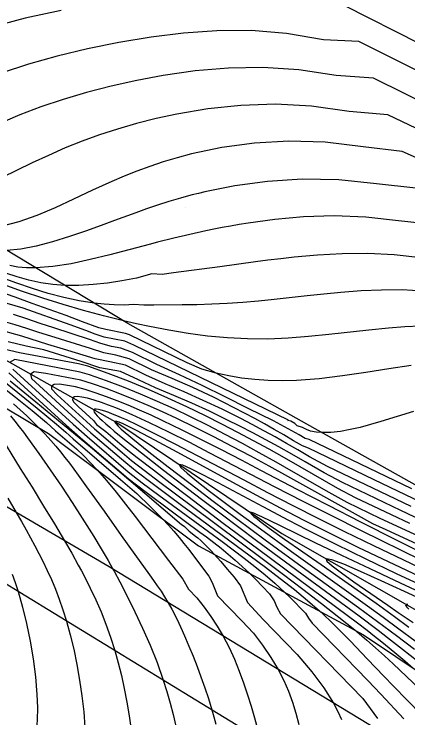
# Model space of a CAD drawing. Extents: x 2356077 to 2359823, y 225951 to 227822.
# Drawn here: x 2356759.1 to 2356788.9, y 227222.4 to 227275.5 of the extents above; entities that cross this region are included whole.
import ezdxf

# ---------------------------------------------------------------- set-up
doc = ezdxf.new("R2010")
doc.units = 0
for name, color, linetype in [('DTM Contours Major', 7, 'Continuous'), ('DTM Contours Minor', 7, 'Continuous'), ('Exist Roads EOP', 7, 'Continuous'), ('PH Exist DTM Breakline', 7, 'Continuous'), ('PH Exist DTM Point', 7, 'Continuous')]:
    doc.layers.add(name, color=color, linetype=linetype)

msp = doc.modelspace()

# ---------------------------------------------------------------- linework, layer by layer
at = {"layer": 'DTM Contours Major'}
for points in [[(2356791.041, 227268.338), (2356786.26, 227270.688), (2356783.451, 227270.885), (2356780.623, 227271.33), (2356777.905, 227271.506), (2356775.293, 227271.461), (2356772.783, 227271.241), (2356770.37, 227270.893), (2356768.366, 227270.522), (2356766.436, 227270.096), (2356764.584, 227269.618), (2356762.814, 227269.092), (2356761.13, 227268.524), (2356759.538, 227267.917), (2356758.424, 227267.449)], [(2356789.831, 227257.115), (2356787.809, 227257.357), (2356785.825, 227257.453), (2356783.895, 227257.433), (2356782.039, 227257.328), (2356780.273, 227257.166), (2356779.263, 227257.054), (2356778.287, 227256.935), (2356777.342, 227256.812), (2356774.642, 227256.443), (2356771.155, 227255.983), (2356770.289, 227255.861), (2356769.517, 227255.914), (2356768.352, 227255.592), (2356767.241, 227255.377), (2356766.149, 227255.218), (2356765.065, 227255.094), (2356763.994, 227255.024), (2356762.941, 227255.025), (2356762.019, 227255.098), (2356761.115, 227255.236), (2356760.224, 227255.431), (2356759.345, 227255.676), (2356758.475, 227255.964)], [(2356789.162, 227239.661), (2356781.398, 227243.381), (2356781.104, 227243.481), (2356780.634, 227243.748), (2356778.704, 227244.794), (2356776.781, 227245.728), (2356775.048, 227246.625), (2356773.318, 227247.481), (2356771.607, 227248.285), (2356769.896, 227249.069), (2356768.046, 227249.966), (2356767.162, 227250.294), (2356766.456, 227250.428), (2356765.661, 227250.654), (2356764.807, 227250.941), (2356762.103, 227251.822), (2356761.082, 227252.158), (2356760.059, 227252.505), (2356759.047, 227252.831)], [(2356800.07, 227231.291), (2356788.022, 227236.85), (2356786.772, 227237.431), (2356784.26, 227238.635), (2356782.909, 227239.384), (2356780.208, 227240.937), (2356778.915, 227241.672), (2356777.631, 227242.39), (2356776.35, 227243.091), (2356775.063, 227243.777), (2356773.761, 227244.449), (2356772.436, 227245.106), (2356771.194, 227245.699), (2356769.931, 227246.274), (2356768.655, 227246.827), (2356767.372, 227247.35), (2356766.088, 227247.839), (2356764.809, 227248.288), (2356764.089, 227248.486), (2356759.149, 227249.427), (2356758.752, 227249.218)], [(2356759.017, 227248.706), (2356763.559, 227244.552), (2356764.617, 227243.622), (2356767.732, 227240.955), (2356768.786, 227240.125), (2356770.042, 227239.189), (2356771.725, 227237.95), (2356774.814, 227235.69), (2356775.663, 227235.059), (2356776.487, 227234.434), (2356777.287, 227233.808), (2356778.061, 227233.175), (2356778.811, 227232.529), (2356779.535, 227231.864), (2356779.934, 227231.477), (2356780.328, 227231.081), (2356780.719, 227230.677), (2356781.11, 227230.265), (2356781.343, 227229.904), (2356781.618, 227229.526), (2356785.838, 227225.173), (2356786.802, 227224.157), (2356788.542, 227222.295)], [(2356759.049, 227246.101), (2356760.07, 227245.174), (2356760.98, 227244.286), (2356761.449, 227243.794), (2356761.884, 227243.312), (2356762.251, 227242.884), (2356762.603, 227242.457), (2356762.944, 227242.029), (2356763.277, 227241.596), (2356763.938, 227240.708), (2356764.585, 227239.816), (2356765.9, 227237.971), (2356767.19, 227236.148), (2356768.232, 227234.692), (2356769.344, 227233.159), (2356769.637, 227232.749), (2356769.923, 227232.339), (2356770.203, 227231.923), (2356770.475, 227231.498), (2356770.739, 227231.059), (2356771.017, 227230.561), (2356771.287, 227230.043), (2356771.55, 227229.505), (2356771.808, 227228.95), (2356772.06, 227228.377), (2356772.31, 227227.789), (2356772.621, 227227.03), (2356772.927, 227226.25), (2356773.224, 227225.451), (2356773.51, 227224.638), (2356773.782, 227223.811), (2356774.038, 227222.974), (2356774.193, 227222.428), (2356774.341, 227221.877)], [(2356789.695, 227233.058), (2356787.396, 227234.139), (2356785.103, 227235.242), (2356782.833, 227236.363), (2356781.028, 227237.277), (2356779.234, 227238.208), (2356777.433, 227239.162), (2356775.348, 227240.287), (2356771.414, 227242.436), (2356769.73, 227243.347), (2356768.343, 227244.076), (2356767.337, 227244.565), (2356767.034, 227244.691), (2356766.863, 227244.746), (2356766.779, 227244.761), (2356766.75, 227244.759), (2356766.729, 227244.753), (2356766.717, 227244.74), (2356766.714, 227244.723), (2356766.718, 227244.701), (2356766.75, 227244.643), (2356766.81, 227244.565), (2356766.97, 227244.396), (2356767.201, 227244.178), (2356768.069, 227243.436), (2356769.28, 227242.463), (2356770.752, 227241.317), (2356772.403, 227240.058), (2356774.149, 227238.743), (2356775.909, 227237.43), (2356778.083, 227235.824), (2356781.155, 227233.576), (2356785.127, 227230.694), (2356787.052, 227229.283), (2356788.003, 227228.575), (2356789.351, 227227.556)]]:
    msp.add_lwpolyline(points, dxfattribs=at)
at = {"layer": 'DTM Contours Minor'}
for points in [[(2356850.472, 227243.533), (2356847.506, 227244.756), (2356846.198, 227245.293), (2356845.283, 227245.656), (2356844.358, 227246.006), (2356843.565, 227246.291), (2356842.654, 227246.607), (2356841.163, 227247.107), (2356838.485, 227247.994), (2356835.361, 227249.067), (2356831.847, 227250.364), (2356827.997, 227251.923), (2356823.856, 227253.757), (2356819.52, 227255.501), (2356813.634, 227259.243), (2356807.616, 227263.005), (2356801.552, 227266.749), (2356795.578, 227270.267), (2356789.815, 227273.276), (2356784.05, 227276.192)], [(2356762.654, 227275.806), (2356759.936, 227275.219), (2356757.395, 227274.553)], [(2356790.431, 227270.811), (2356785.163, 227273.455), (2356782.485, 227273.601), (2356779.694, 227274.079), (2356777.01, 227274.291), (2356774.418, 227274.284), (2356771.903, 227274.103), (2356769.448, 227273.794), (2356767.014, 227273.392), (2356764.645, 227272.913), (2356762.363, 227272.363), (2356760.186, 227271.749), (2356758.135, 227271.077)], [(2356791.635, 227265.884), (2356787.34, 227267.92), (2356784.431, 227268.182), (2356781.58, 227268.591), (2356778.842, 227268.728), (2356776.223, 227268.64), (2356773.735, 227268.374), (2356771.386, 227267.975), (2356769.83, 227267.64), (2356768.342, 227267.266), (2356766.917, 227266.854), (2356765.55, 227266.408), (2356764.237, 227265.929), (2356762.972, 227265.421), (2356761.696, 227264.862), (2356760.467, 227264.29), (2356758.148, 227263.171)], [(2356792.236, 227263.459), (2356788.42, 227265.151), (2356785.468, 227265.496), (2356782.616, 227265.857), (2356779.872, 227265.942), (2356777.258, 227265.795), (2356774.795, 227265.457), (2356772.505, 227264.973), (2356771.412, 227264.684), (2356770.364, 227264.37), (2356769.353, 227264.033), (2356768.374, 227263.673), (2356767.422, 227263.292), (2356766.488, 227262.893), (2356765.03, 227262.227), (2356763.602, 227261.552), (2356762.198, 227260.905), (2356760.816, 227260.321), (2356759.451, 227259.835), (2356758.099, 227259.484)], [(2356789.47, 227262.379), (2356786.497, 227262.708), (2356783.639, 227263.018), (2356780.877, 227263.067), (2356778.244, 227262.9), (2356775.777, 227262.565), (2356773.509, 227262.108), (2356773.032, 227261.993), (2356772.566, 227261.876), (2356772.11, 227261.754), (2356771.664, 227261.629), (2356770.794, 227261.371), (2356769.941, 227261.098), (2356769.109, 227260.816), (2356768.292, 227260.526), (2356766.68, 227259.934), (2356765.873, 227259.636), (2356764.576, 227259.166), (2356763.279, 227258.723), (2356762.004, 227258.33), (2356760.773, 227258.01), (2356759.607, 227257.787), (2356758.527, 227257.683)], [(2356790.709, 227259.63), (2356788.144, 227259.907), (2356785.677, 227260.198), (2356783.28, 227260.286), (2356780.981, 227260.212), (2356778.808, 227260.018), (2356776.789, 227259.744), (2356776.116, 227259.635), (2356775.463, 227259.521), (2356774.826, 227259.403), (2356774.203, 227259.28), (2356773.59, 227259.154), (2356772.376, 227258.887), (2356771.161, 227258.602), (2356769.934, 227258.297), (2356769.309, 227258.135), (2356766.347, 227257.349), (2356764.858, 227256.982), (2356763.406, 227256.673), (2356762.021, 227256.453), (2356760.734, 227256.354), (2356760.043, 227256.362), (2356759.387, 227256.417), (2356758.779, 227256.544)], [(2356790, 227254.609), (2356788.428, 227254.691), (2356786.865, 227254.689), (2356785.317, 227254.62), (2356783.79, 227254.504), (2356782.503, 227254.38), (2356781.235, 227254.242), (2356778.764, 227253.962), (2356777.561, 227253.838), (2356776.38, 227253.735), (2356775.203, 227253.659), (2356774.05, 227253.609), (2356772.92, 227253.578), (2356771.812, 227253.561), (2356769.667, 227253.543), (2356768.906, 227253.549), (2356768.135, 227253.592), (2356767.421, 227253.541), (2356766.673, 227253.566), (2356765.917, 227253.616), (2356765.149, 227253.697), (2356764.014, 227253.875), (2356762.852, 227254.123), (2356761.673, 227254.431), (2356760.485, 227254.791), (2356759.297, 227255.194), (2356758.121, 227255.632)], [(2356789.811, 227251.962), (2356788.617, 227251.907), (2356787.4, 227251.814), (2356785.916, 227251.666), (2356782.876, 227251.322), (2356781.338, 227251.165), (2356779.801, 227251.046), (2356778.273, 227250.983), (2356776.739, 227250.992), (2356775.224, 227251.072), (2356773.727, 227251.213), (2356772.248, 227251.409), (2356770.785, 227251.651), (2356769.339, 227251.93), (2356768.351, 227252.14), (2356767.356, 227252.368), (2356765.863, 227252.737), (2356764.339, 227253.145), (2356762.8, 227253.59), (2356761.264, 227254.068), (2356759.747, 227254.575), (2356758.264, 227255.108)], [(2356789.111, 227248.978), (2356787.421, 227248.722), (2356785.676, 227248.451), (2356783.907, 227248.196), (2356782.148, 227247.99), (2356780.429, 227247.862), (2356779.355, 227247.835), (2356778.309, 227247.855), (2356777.29, 227247.922), (2356776.296, 227248.035), (2356775.327, 227248.196), (2356774.379, 227248.405), (2356773.28, 227248.714), (2356772.189, 227249.175), (2356767.826, 227251.293), (2356767.522, 227251.409), (2356766.024, 227251.695), (2356765.492, 227251.836), (2356764.276, 227252.296), (2356763.029, 227252.752), (2356760.472, 227253.677), (2356759.177, 227254.158), (2356757.774, 227254.625)], [(2356789.291, 227245.518), (2356786.823, 227244.756), (2356786.028, 227244.522), (2356785.251, 227244.312), (2356784.493, 227244.137), (2356783.755, 227244.007), (2356783.04, 227243.933), (2356782.348, 227243.926), (2356781.926, 227243.959), (2356781.51, 227244.021), (2356781.2, 227244.151), (2356780.902, 227244.294), (2356780.485, 227244.415), (2356780.323, 227244.599), (2356780.01, 227244.769), (2356779.778, 227244.822), (2356779.834, 227244.855), (2356768.149, 227250.526), (2356767.468, 227250.828), (2356765.904, 227251.125), (2356765.219, 227251.353), (2356764.518, 227251.618), (2356763.335, 227252.051), (2356759.795, 227253.314), (2356758.584, 227253.68)], [(2356791.635, 227237.805), (2356786.317, 227240.349), (2356781.34, 227242.734), (2356780.893, 227242.923), (2356780.218, 227243.303), (2356779.487, 227243.734), (2356778.755, 227244.157), (2356778.022, 227244.572), (2356777.283, 227244.98), (2356775.741, 227245.798), (2356774.18, 227246.58), (2356772.61, 227247.321), (2356771.045, 227248.014), (2356769.493, 227248.655), (2356767.793, 227249.479), (2356766.787, 227249.773), (2356765.889, 227249.944), (2356764.873, 227250.265), (2356761.873, 227251.194), (2356760.972, 227251.483), (2356760.072, 227251.783), (2356759.186, 227252.07), (2356757.564, 227252.516)], [(2356789.098, 227238.342), (2356782.795, 227241.362), (2356781.435, 227242.094), (2356780.554, 227242.604), (2356779.684, 227243.101), (2356778.821, 227243.585), (2356777.962, 227244.057), (2356777.101, 227244.518), (2356776.236, 227244.969), (2356774.826, 227245.674), (2356773.398, 227246.352), (2356771.957, 227246.997), (2356770.51, 227247.606), (2356769.046, 227248.261), (2356767.52, 227249.002), (2356766.346, 227249.264), (2356765.215, 227249.485), (2356762.833, 227250.213), (2356761.646, 227250.581), (2356759.678, 227251.213), (2356757.675, 227251.763)], [(2356789.867, 227237.31), (2356788.337, 227238.031), (2356783.927, 227240.144), (2356782.544, 227240.882), (2356781.102, 227241.708), (2356780.093, 227242.278), (2356779.101, 227242.831), (2356778.119, 227243.367), (2356777.142, 227243.888), (2356776.164, 227244.396), (2356775.18, 227244.89), (2356773.865, 227245.524), (2356772.53, 227246.136), (2356771.174, 227246.726), (2356769.797, 227247.292), (2356768.507, 227247.913), (2356767.139, 227248.521), (2356765.578, 227248.821), (2356764.164, 227249.278), (2356761.342, 227250.172), (2356760.024, 227250.445), (2356758.642, 227250.775)], [(2356789.003, 227237.053), (2356787.62, 227237.699), (2356784.91, 227238.998), (2356783.569, 227239.698), (2356780.72, 227241.334), (2356779.544, 227242.001), (2356778.374, 227242.656), (2356777.199, 227243.3), (2356776.013, 227243.935), (2356774.805, 227244.562), (2356773.566, 227245.185), (2356772.165, 227245.863), (2356770.722, 227246.529), (2356769.245, 227247.175), (2356767.739, 227247.795), (2356766.213, 227248.381), (2356764.671, 227248.925), (2356763.96, 227249.103), (2356759.516, 227249.95), (2356757.642, 227250.371)], [(2356757.654, 227248.33), (2356759.371, 227246.948), (2356760.834, 227245.755), (2356762.294, 227244.55), (2356763.009, 227243.949), (2356763.576, 227243.432), (2356767.151, 227240.37), (2356768.367, 227239.316), (2356769.39, 227238.343), (2356770.315, 227237.405), (2356770.758, 227236.925), (2356771.172, 227236.456), (2356771.563, 227235.994), (2356771.935, 227235.537), (2356772.295, 227235.081), (2356773.036, 227234.111), (2356773.822, 227233.065), (2356774.062, 227232.583), (2356774.481, 227231.585), (2356776.303, 227229.704), (2356777.19, 227228.76), (2356777.875, 227227.843), (2356778.509, 227226.922), (2356779.068, 227226.003), (2356779.492, 227225.185), (2356779.848, 227224.367), (2356780.148, 227223.545), (2356780.403, 227222.714), (2356780.626, 227221.867)], [(2356758.703, 227248.432), (2356763.036, 227244.469), (2356764.3, 227243.363), (2356767.71, 227240.443), (2356769.076, 227239.413), (2356770.982, 227238), (2356773.147, 227236.4), (2356773.638, 227236.03), (2356774.197, 227235.602), (2356774.74, 227235.174), (2356775.274, 227234.738), (2356775.805, 227234.284), (2356776.339, 227233.806), (2356776.883, 227233.293), (2356777.376, 227232.805), (2356777.884, 227232.285), (2356778.408, 227231.734), (2356778.741, 227231.213), (2356778.946, 227230.726), (2356779.239, 227230.212), (2356785.442, 227223.813), (2356786.559, 227222.321)], [(2356797.512, 227231.815), (2356787.218, 227236.565), (2356786.21, 227237.019), (2356782.283, 227239.216), (2356779.778, 227240.604), (2356778.375, 227241.374), (2356776.978, 227242.132), (2356775.584, 227242.874), (2356774.191, 227243.598), (2356772.795, 227244.301), (2356771.393, 227244.981), (2356770.314, 227245.484), (2356769.234, 227245.967), (2356768.16, 227246.426), (2356767.097, 227246.856), (2356766.05, 227247.253), (2356765.024, 227247.611), (2356764.133, 227247.885), (2356761.489, 227248.389), (2356760.627, 227248.496), (2356760.345, 227248.322), (2356760.411, 227247.993), (2356764.063, 227244.653), (2356764.902, 227243.909), (2356767.534, 227241.655), (2356768.392, 227240.946), (2356769.531, 227240.087), (2356771.639, 227238.516), (2356776.946, 227234.601), (2356778.101, 227233.736), (2356779.216, 227232.884), (2356780.278, 227232.048), (2356781.273, 227231.231), (2356782.187, 227230.436), (2356782.491, 227230.158), (2356783.071, 227229.61), (2356783.623, 227229.066), (2356784.526, 227228.148), (2356785.786, 227226.832), (2356787.071, 227225.48), (2356787.735, 227224.788), (2356789.912, 227222.555)], [(2356758.81, 227247.83), (2356760.738, 227246.251), (2356765.037, 227242.704), (2356766.384, 227241.557), (2356771.744, 227236.966), (2356771.87, 227236.883), (2356771.979, 227236.823), (2356772.342, 227236.457), (2356772.813, 227236.089), (2356772.992, 227235.955), (2356773.207, 227235.768), (2356773.462, 227235.519), (2356773.717, 227235.263), (2356773.972, 227234.998), (2356774.23, 227234.721), (2356774.712, 227234.185), (2356775.211, 227233.607), (2356775.728, 227232.991), (2356776.214, 227232.345), (2356776.748, 227231.073), (2356777.927, 227229.797), (2356780.494, 227227.149), (2356781.611, 227225.85), (2356782.501, 227224.624), (2356783.233, 227223.476), (2356783.573, 227222.846), (2356783.85, 227222.246)], [(2356758.277, 227247.324), (2356759.202, 227246.589), (2356760.463, 227245.574), (2356761.562, 227244.672), (2356762.233, 227244.059), (2356762.764, 227243.597), (2356763.827, 227242.686), (2356764.34, 227242.188), (2356764.854, 227241.665), (2356765.371, 227241.109), (2356766.085, 227240.291), (2356766.806, 227239.418), (2356767.529, 227238.505), (2356768.249, 227237.571), (2356770.768, 227234.24), (2356771.851, 227232.834), (2356772.283, 227232.083), (2356772.92, 227231.426), (2356773.466, 227230.732), (2356773.974, 227230.018), (2356774.455, 227229.287), (2356774.903, 227228.531), (2356775.35, 227227.674), (2356775.754, 227226.791), (2356776.118, 227225.895), (2356776.447, 227224.995), (2356776.744, 227224.104), (2356777.013, 227223.234), (2356777.262, 227222.374), (2356777.489, 227221.544)], [(2356793.602, 227232.966), (2356785.301, 227237.153), (2356782.854, 227238.4), (2356780.494, 227239.617), (2356777.8, 227241.024), (2356776.278, 227241.823), (2356774.768, 227242.609), (2356773.274, 227243.375), (2356771.8, 227244.111), (2356770.35, 227244.809), (2356769.458, 227245.222), (2356768.582, 227245.614), (2356767.726, 227245.981), (2356766.892, 227246.32), (2356766.087, 227246.629), (2356765.313, 227246.903), (2356764.479, 227247.169), (2356763.746, 227247.367), (2356763.148, 227247.481), (2356762.523, 227247.578), (2356762.141, 227247.551), (2356761.938, 227247.427), (2356761.926, 227247.219), (2356762.35, 227246.78), (2356764.56, 227244.759), (2356765.178, 227244.204), (2356767.266, 227242.415), (2356767.973, 227241.815), (2356768.928, 227241.083), (2356770.119, 227240.178), (2356772.584, 227238.325), (2356777.95, 227234.327), (2356779.461, 227233.197), (2356780.932, 227232.086), (2356782.335, 227231.008), (2356783.647, 227229.977), (2356784.839, 227229.007), (2356784.996, 227228.876), (2356785.748, 227228.236), (2356786.423, 227227.645), (2356787.083, 227227.05), (2356787.746, 227226.439), (2356788.749, 227225.495), (2356789.786, 227224.497)], [(2356789.854, 227234.278), (2356785.35, 227236.499), (2356783.113, 227237.614), (2356780.951, 227238.707), (2356778.818, 227239.803), (2356773.902, 227242.37), (2356772.321, 227243.184), (2356770.796, 227243.95), (2356769.343, 227244.653), (2356768.667, 227244.967), (2356768.015, 227245.261), (2356767.389, 227245.532), (2356766.793, 227245.778), (2356766.228, 227245.998), (2356765.698, 227246.191), (2356765.142, 227246.373), (2356764.647, 227246.511), (2356764.225, 227246.601), (2356763.89, 227246.638), (2356763.655, 227246.616), (2356763.531, 227246.531), (2356763.524, 227246.394), (2356763.614, 227246.204), (2356763.948, 227245.881), (2356765.099, 227244.828), (2356765.339, 227244.535), (2356766.029, 227244.005), (2356767.089, 227243.097), (2356767.695, 227242.593), (2356768.406, 227242.036), (2356769.624, 227241.093), (2356770.901, 227240.114), (2356772.219, 227239.111), (2356774.912, 227237.082), (2356777.583, 227235.089), (2356783.492, 227230.705), (2356785.05, 227229.535), (2356785.778, 227228.979), (2356786.335, 227228.545), (2356786.89, 227228.104), (2356787.453, 227227.65), (2356788.029, 227227.174), (2356788.63, 227226.669), (2356789.262, 227226.128)], [(2356793.086, 227232.098), (2356786.276, 227235.367), (2356784.104, 227236.424), (2356782.127, 227237.403), (2356780.193, 227238.379), (2356778.267, 227239.37), (2356776.474, 227240.309), (2356772.963, 227242.162), (2356771.316, 227243.024), (2356769.787, 227243.807), (2356768.414, 227244.484), (2356767.593, 227244.869), (2356767.218, 227245.037), (2356766.868, 227245.187), (2356766.545, 227245.32), (2356766.249, 227245.434), (2356765.947, 227245.54), (2356765.686, 227245.619), (2356765.47, 227245.669), (2356765.302, 227245.69), (2356765.185, 227245.679), (2356765.124, 227245.636), (2356765.119, 227245.565), (2356765.162, 227245.467), (2356765.249, 227245.341), (2356765.379, 227245.191), (2356765.548, 227245.016), (2356765.754, 227244.82), (2356766.021, 227244.578), (2356766.327, 227244.313), (2356766.669, 227244.024), (2356767.454, 227243.381), (2356767.893, 227243.029), (2356769.072, 227242.099), (2356770.381, 227241.084), (2356771.786, 227240.008), (2356773.253, 227238.895), (2356774.747, 227237.769), (2356777.427, 227235.769), (2356780.84, 227233.248), (2356785.167, 227230.063), (2356786.601, 227228.99), (2356787.322, 227228.443), (2356788.463, 227227.563), (2356789.617, 227226.655)], [(2356758.838, 227245.178), (2356759.165, 227244.775), (2356759.488, 227244.363), (2356759.807, 227243.944), (2356760.125, 227243.517), (2356760.982, 227242.332), (2356761.837, 227241.109), (2356762.676, 227239.872), (2356763.486, 227238.644), (2356764.253, 227237.451), (2356765.115, 227236.072), (2356765.691, 227235.12), (2356766.198, 227234.252), (2356766.574, 227233.587), (2356766.657, 227233.436), (2356767.088, 227232.643), (2356767.655, 227231.555), (2356768.235, 227230.383), (2356768.813, 227229.145), (2356769.373, 227227.859), (2356769.9, 227226.541), (2356770.377, 227225.208), (2356770.654, 227224.345), (2356770.905, 227223.48), (2356771.13, 227222.613), (2356771.331, 227221.74)], [(2356757.835, 227243.978), (2356759.57, 227241.21), (2356760.457, 227239.78), (2356761.324, 227238.368), (2356762.148, 227237.01), (2356762.902, 227235.741), (2356763.452, 227234.794), (2356763.953, 227233.901), (2356764.189, 227233.466), (2356764.418, 227233.034), (2356764.859, 227232.166), (2356765.278, 227231.286), (2356765.673, 227230.382), (2356766.045, 227229.447), (2356766.393, 227228.47), (2356766.717, 227227.442), (2356766.973, 227226.522), (2356767.21, 227225.564), (2356767.427, 227224.573), (2356767.622, 227223.555), (2356767.794, 227222.516), (2356767.941, 227221.461)], [(2356790.329, 227232.157), (2356788.01, 227233.246), (2356785.7, 227234.352), (2356783.427, 227235.466), (2356781.217, 227236.578), (2356779.87, 227237.272), (2356777.921, 227238.296), (2356774.516, 227240.121), (2356773.367, 227240.729), (2356772.455, 227241.189), (2356771.84, 227241.46), (2356771.58, 227241.499), (2356771.709, 227241.286), (2356772.176, 227240.852), (2356772.919, 227240.239), (2356773.875, 227239.49), (2356774.985, 227238.647), (2356776.184, 227237.753), (2356777.713, 227236.631), (2356780.052, 227234.94), (2356784.577, 227231.711), (2356785.798, 227230.835), (2356787.001, 227229.964), (2356788.181, 227229.099), (2356789.415, 227228.18)], [(2356758.633, 227238.962), (2356759.269, 227237.867), (2356759.652, 227237.199), (2356760.012, 227236.562), (2356760.351, 227235.951), (2356760.673, 227235.357), (2356760.979, 227234.773), (2356761.272, 227234.192), (2356761.603, 227233.505), (2356761.921, 227232.804), (2356762.225, 227232.079), (2356762.516, 227231.323), (2356762.793, 227230.524), (2356763.057, 227229.676), (2356763.341, 227228.64), (2356763.605, 227227.542), (2356763.843, 227226.396), (2356764.051, 227225.217), (2356764.227, 227224.019), (2356764.366, 227222.817), (2356764.459, 227221.668)], [(2356790.627, 227231.452), (2356788.288, 227232.542), (2356786.016, 227233.612), (2356783.871, 227234.632), (2356781.913, 227235.57), (2356779.17, 227236.9), (2356777.819, 227237.554), (2356777.478, 227237.712), (2356777.216, 227237.824), (2356777.039, 227237.886), (2356776.954, 227237.892), (2356776.961, 227237.842), (2356777.055, 227237.738), (2356777.227, 227237.586), (2356777.469, 227237.391), (2356777.775, 227237.156), (2356778.385, 227236.705), (2356779.545, 227235.875), (2356782.295, 227233.95), (2356785.038, 227232.03), (2356786.451, 227231.027), (2356787.853, 227230.018), (2356788.938, 227229.224)], [(2356790.514, 227231.032), (2356788.611, 227231.91), (2356786.838, 227232.722), (2356785.277, 227233.423), (2356784.011, 227233.963), (2356783.122, 227234.297), (2356782.694, 227234.377), (2356782.743, 227234.211), (2356783.147, 227233.846), (2356783.843, 227233.315), (2356784.765, 227232.651), (2356787.355, 227230.886), (2356788.126, 227230.331), (2356789.265, 227229.575)], [(2356758.952, 227233.217), (2356759.178, 227232.581), (2356759.397, 227231.91), (2356759.734, 227230.737), (2356760.042, 227229.479), (2356760.313, 227228.164), (2356760.539, 227226.817), (2356760.713, 227225.462), (2356760.826, 227224.127), (2356760.864, 227223.144), (2356760.849, 227222.191), (2356760.765, 227221.277), (2356760.597, 227220.405), (2356760.331, 227219.583), (2356759.952, 227218.815), (2356759.242, 227217.867), (2356758.341, 227217.018)], [(2356788.863, 227230.924), (2356788.727, 227230.934), (2356788.682, 227230.902), (2356788.703, 227230.832), (2356788.785, 227230.725), (2356788.926, 227230.584)]]:
    msp.add_lwpolyline(points, dxfattribs=at)
at = {"layer": 'Exist Roads EOP'}
msp.add_lwpolyline([(2357548.158, 226751.097), (2357465.654, 226801.744), (2357379.741, 226854.27), (2357296.317, 226905.048), (2357214.489, 226955.136), (2357131.706, 227005.719), (2357050.471, 227054.837), (2356971.347, 227103.361), (2356888.766, 227153.021), (2356805.008, 227204.071), (2356729.232, 227250.322), (2356641.873, 227303.321), (2356558.204, 227353.943), (2356475.441, 227404.348), (2356389.192, 227456.864), (2356305.906, 227507.596), (2356229.771, 227554.142)], dxfattribs=at)
at = {"layer": 'PH Exist DTM Breakline'}
for points in [[(2356855.847, 227178.772), (2356834.49, 227192.255), (2356810.399, 227206.967), (2356788.735, 227220.136), (2356766.278, 227233.766), (2356744.171, 227246.698), (2356720.307, 227261.266), (2356695.176, 227276.508), (2356674.936, 227288.289), (2356652.397, 227302.228), (2356630.481, 227315.802), (2356612.536, 227326.207), (2356593.177, 227338.498), (2356576.924, 227348.664), (2356557.519, 227360.393), (2356536.799, 227373.48)], [(2356598.346, 227344.988), (2356610.985, 227337.882), (2356624.757, 227330.619), (2356633.489, 227324.349), (2356646.025, 227317.874), (2356660.346, 227309.675), (2356674.025, 227301.367), (2356685.554, 227293.579), (2356704.848, 227281.062), (2356719.296, 227272.924), (2356732.757, 227265.163), (2356747.196, 227256.79), (2356757.161, 227250.113), (2356766.932, 227244.619), (2356779.34, 227236.291), (2356790.423, 227229.967), (2356803.979, 227221.604), (2356813.49, 227214.849), (2356822.994, 227209.197), (2356834.106, 227204.079), (2356840.653, 227200.058), (2356845.766, 227194.655), (2356853.969, 227189.123)], [(2356849.479, 227201.151), (2356841.501, 227207.716), (2356831.266, 227213.47), (2356818.296, 227221.156), (2356803.747, 227229.459), (2356792.725, 227238.092), (2356780.814, 227244.788), (2356767.706, 227252.157), (2356757.219, 227258.47), (2356745.167, 227265.849), (2356732.916, 227272.736), (2356723.277, 227279.91)], [(2356701.726, 227278.246), (2356715.471, 227270.812), (2356729.359, 227262.131), (2356738.661, 227255.665), (2356750.12, 227250.753), (2356761.713, 227243.85), (2356773.041, 227235.362), (2356785.512, 227228.645), (2356797.791, 227220.404), (2356811.601, 227211.944), (2356824.322, 227204.174), (2356835.217, 227197.94), (2356847.087, 227190.239), (2356863.916, 227179.1)]]:
    msp.add_lwpolyline(points, dxfattribs=at)
at = {"layer": 'PH Exist DTM Point'}
msp.add_line((2356772.018, 227260.922), (2356772.018, 227260.922), dxfattribs=at)

doc.saveas('drawing.dxf')
